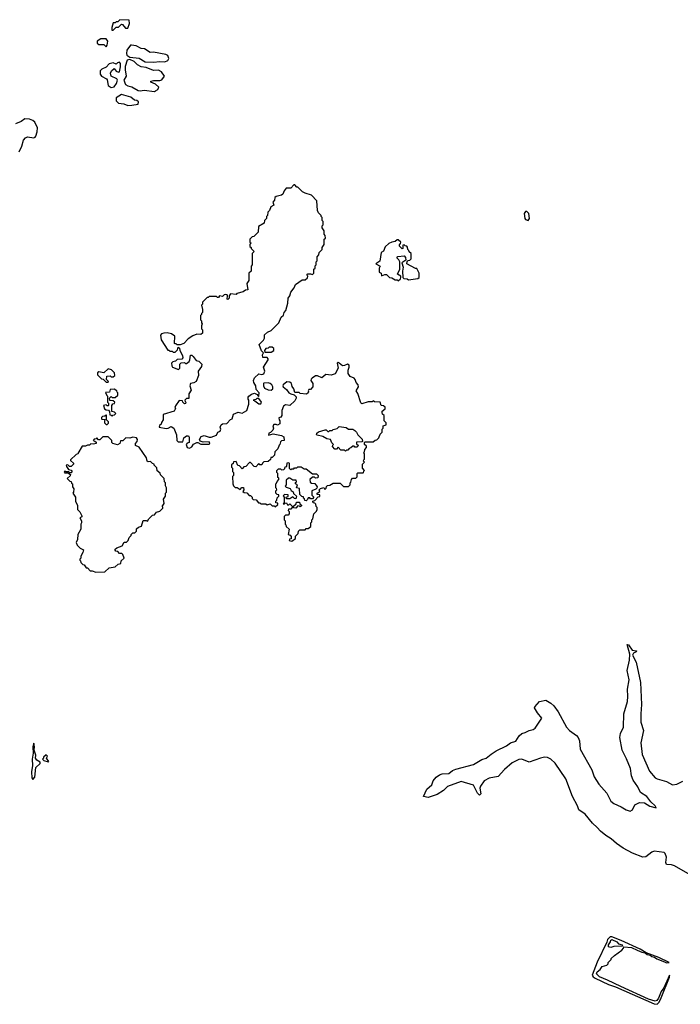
# Model space of a CAD drawing. Extents: x 2293878 to 2522763, y 823964 to 1006972.
# Tile 357 of 407: x 2467849 to 2474249, y 858961 to 868502. Entities that reach past the tile are written whole.
import ezdxf

# ---------------------------------------------------------------- set-up
doc = ezdxf.new("R2010")
doc.units = 0

msp = doc.modelspace()

# ---------------------------------------------------------------- linework, layer by layer
at = {"layer": '0CON20XD'}
for points in [[(2468755, 868400), (2468785, 868430), (2468805, 868430), (2468835, 868457.5), (2468846.4, 868456.4), (2468875, 868420), (2468895, 868420), (2468912.5, 868465), (2468908.3, 868498.3), (2468818.3, 868501.7), (2468798.3, 868481.7), (2468785, 868480), (2468775, 868470), (2468755, 868470), (2468740, 868425), (2468741.7, 868401.7), (2468755, 868400)], [(2468685, 868240), (2468697.5, 868255), (2468702.5, 868295), (2468687.5, 868315), (2468633.6, 868316.4), (2468600, 868295), (2468600, 868275), (2468615, 868260), (2468665, 868260), (2468685, 868240)], [(2469145, 868088.8), (2469205, 868096.2), (2469255, 868094.2), (2469283.3, 868105), (2469294, 868125), (2469285.5, 868155.5), (2469265, 868165.8), (2469145, 868187.5), (2469113.9, 868183.9), (2469058.8, 868218.8), (2469025, 868224), (2468978.8, 868248.8), (2468933.6, 868256.4), (2468922.5, 868255), (2468887.5, 868205), (2468882.5, 868175), (2468888.3, 868158.3), (2468915, 868137.5), (2469005, 868130), (2469065, 868093.3), (2469145, 868088.8)], [(2468735, 867846.2), (2468765, 867850), (2468787.7, 867882.3), (2468796.7, 867915), (2468788.3, 867928.3), (2468734.2, 867954.2), (2468730, 867985), (2468737.5, 868005), (2468765, 868030), (2468783.9, 868003.9), (2468805, 867993.8), (2468815, 867997.5), (2468826.7, 868045), (2468826.4, 868076.4), (2468815, 868090), (2468797, 868083), (2468785, 868070), (2468755, 868082.5), (2468715, 868073.3), (2468687.3, 868042.7), (2468645, 868023.8), (2468628.8, 868005), (2468630, 867975), (2468641.2, 867955), (2468689.2, 867929.2), (2468697.7, 867917.7), (2468706.7, 867865), (2468735, 867846.2)], [(2469155, 867807.5), (2469165, 867811.2), (2469187.5, 867825), (2469197, 867847), (2469165, 867877.5), (2469120, 867895), (2469120, 867905), (2469145, 867912.5), (2469205, 867911.2), (2469225, 867920), (2469252.5, 867955), (2469221.2, 867995), (2469195, 868013.8), (2469145, 868008.8), (2469075, 868038.8), (2469025, 868046.2), (2468990, 868065), (2468957.5, 868097.5), (2468917, 868117), (2468890.7, 868109.3), (2468871.7, 868048.3), (2468869.2, 868015), (2468881.2, 867955), (2468859.2, 867915), (2468872.9, 867872.9), (2468895, 867860), (2468935, 867852), (2468995, 867814), (2469015, 867811.2), (2469055, 867820), (2469155, 867807.5)], [(2468895, 867670), (2468935, 867673.3), (2468997, 867683), (2469000, 867705), (2468985, 867717.5), (2468961.7, 867721.7), (2468925, 867750), (2468835, 867777.5), (2468784.1, 867745.9), (2468783.3, 867715), (2468805, 867693.8), (2468856.4, 867686.4), (2468895, 867670)], [(2467845, 867222.5), (2467870, 867275), (2467886.7, 867335), (2467903.6, 867356.4), (2467925, 867367.5), (2467985, 867356.7), (2467998, 867362), (2468006.1, 867373.9), (2468018.8, 867415), (2468020, 867455), (2467995, 867510), (2467976.1, 867526.1), (2467945, 867538.8), (2467898.3, 867541.7), (2467863.6, 867516.4), (2467808, 867492)], [(2469495, 864350), (2469516.4, 864363.6), (2469531.7, 864388.3), (2469563.9, 864406.1), (2469576.1, 864406.1), (2469605, 864387.5), (2469685, 864390), (2469690, 864395), (2469685, 864410), (2469625, 864406.7), (2469598, 864418), (2469592, 864435), (2469605.8, 864464.2), (2469635, 864473.3), (2469685, 864457.5), (2469705, 864457.5), (2469755, 864477.5), (2469770, 864505), (2469790, 864515), (2469797.5, 864535), (2469792.5, 864555), (2469800, 864575), (2469813, 864587), (2469855, 864590), (2469891.7, 864628.3), (2469906.2, 864633.8), (2469921.7, 864678.3), (2469965, 864697.5), (2470005, 864690), (2470050, 864715), (2470067.5, 864775), (2470070, 864815), (2470062.5, 864825), (2470062.5, 864845), (2470070, 864855), (2470095, 864872.5), (2470125, 864882.5), (2470150, 864870), (2470161.7, 864851.7), (2470167, 864853), (2470170, 864885), (2470138.3, 864918.3), (2470136.7, 864955), (2470116.7, 864985), (2470113.6, 865006.4), (2470125, 865030), (2470165, 865070), (2470195, 865062.5), (2470215, 865070), (2470222.5, 865095), (2470212.5, 865135), (2470257.5, 865205), (2470257, 865217), (2470245, 865230), (2470205, 865230), (2470202.5, 865255), (2470210, 865275), (2470193, 865293), (2470170, 865355), (2470210, 865395), (2470220, 865415), (2470221.7, 865448.3), (2470250, 865475), (2470285, 865490), (2470360, 865565), (2470381.7, 865618.3), (2470405, 865640), (2470410, 865665), (2470427.5, 865685), (2470447.5, 865755), (2470450, 865805), (2470467.5, 865825), (2470475, 865860), (2470507.5, 865905), (2470520, 865935), (2470585, 865980), (2470615, 865980), (2470638.3, 866001.7), (2470640, 866015), (2470630, 866025), (2470641.7, 866038.3), (2470665, 866040), (2470685, 866032.5), (2470700, 866045), (2470700, 866085), (2470710, 866095), (2470711.7, 866118.3), (2470720, 866125), (2470720, 866155), (2470730, 866165), (2470730, 866205), (2470747, 866223), (2470750, 866245), (2470780, 866275), (2470780, 866295), (2470800, 866325), (2470800, 866375), (2470810, 866385), (2470808.3, 866411.7), (2470800, 866425), (2470800, 866455), (2470780, 866485), (2470780, 866505), (2470790, 866515), (2470790, 866545), (2470780, 866555), (2470780, 866585), (2470770, 866595), (2470770, 866605), (2470745, 866630), (2470733, 866653), (2470727, 866747), (2470675, 866800), (2470615, 866820), (2470590, 866835), (2470545, 866880), (2470535, 866880), (2470515, 866900), (2470505, 866900), (2470475, 866870), (2470431.7, 866868.3), (2470410, 866845), (2470398.3, 866811.7), (2470385, 866800), (2470333, 866787), (2470321.7, 866778.3), (2470318.3, 866751.7), (2470300, 866735), (2470310, 866705), (2470281.7, 866688.3), (2470268.3, 866651.7), (2470251.7, 866638.3), (2470250, 866605), (2470240, 866595), (2470240, 866575), (2470220, 866555), (2470218.3, 866531.7), (2470161.7, 866498.3), (2470158.3, 866441.7), (2470118.3, 866401.7), (2470101.7, 866398.3), (2470080, 866375), (2470080, 866345), (2470090, 866335), (2470080, 866325), (2470080, 866305), (2470090, 866295), (2470090, 866285), (2470120, 866255), (2470100, 866235), (2470100, 866125), (2470090, 866115), (2470090, 866065), (2470070, 866045), (2470070, 865975), (2470050, 865945), (2470057.5, 865885), (2470035, 865880), (2470015, 865863.3), (2469953, 865847), (2469945, 865840), (2469890, 865845), (2469877.5, 865825), (2469877, 865803), (2469865, 865790), (2469860, 865795), (2469862.5, 865825), (2469857.5, 865835), (2469845, 865840), (2469830, 865835), (2469815, 865820), (2469783, 865827), (2469775, 865810), (2469765, 865810), (2469755, 865820), (2469685, 865820), (2469675, 865810), (2469665, 865810), (2469620, 865765), (2469620, 865745), (2469610, 865735), (2469620, 865695), (2469620, 865665), (2469610, 865655), (2469610, 865645), (2469600, 865635), (2469600, 865595), (2469610, 865585), (2469610, 865565), (2469617.5, 865555), (2469610, 865535), (2469610, 865505), (2469620, 865495), (2469620, 865465), (2469605, 865452.5), (2469565, 865453.3), (2469525, 865440), (2469480.7, 865409.3), (2469440, 865365), (2469405, 865350), (2469375, 865350), (2469365, 865360), (2469355, 865360), (2469350, 865365), (2469352.5, 865435), (2469318.3, 865458.3), (2469277.6, 865467.6), (2469245, 865465.6), (2469223, 865457), (2469213.8, 865445), (2469218.3, 865398.3), (2469285, 865300), (2469295, 865300), (2469305, 865290), (2469325, 865290), (2469335, 865280), (2469355, 865280), (2469378.3, 865301.7), (2469385, 865330), (2469398.3, 865318.3), (2469400, 865295), (2469427, 865247), (2469430, 865225), (2469418.3, 865211.7), (2469375, 865210), (2469358.3, 865191.7), (2469333, 865187), (2469320, 865175), (2469321.7, 865148.3), (2469330, 865135), (2469387.5, 865112.5), (2469400, 865125), (2469400, 865165), (2469411.7, 865178.3), (2469445, 865180), (2469455, 865170), (2469465, 865170), (2469489.3, 865190.7), (2469497.5, 865205), (2469505, 865250), (2469515, 865250), (2469529.3, 865239.3), (2469560, 865200), (2469585, 865192.5), (2469613.3, 865165), (2469609.6, 865140.5), (2469577.5, 865095), (2469580, 865055), (2469557.5, 864995), (2469535, 864982.5), (2469502.5, 864975), (2469497.5, 864955), (2469509.3, 864910.7), (2469487.5, 864875), (2469488.3, 864831.7), (2469465, 864830), (2469450, 864815), (2469451.7, 864801.7), (2469460, 864795), (2469456.4, 864783.6), (2469445, 864780), (2469430, 864795), (2469425, 864810), (2469395, 864812.5), (2469358.3, 864761.7), (2469352.5, 864745), (2469357, 864733), (2469345, 864710), (2469240, 864675), (2469240, 864625), (2469221.7, 864598.3), (2469218.3, 864581.7), (2469201.7, 864568.3), (2469200, 864555), (2469268.3, 864541.7), (2469287, 864543), (2469315, 864560), (2469343, 864543), (2469368.3, 864478.3), (2469372, 864425), (2469385, 864412.5), (2469430, 864410), (2469438.3, 864451.7), (2469465, 864469.2), (2469485, 864468.8), (2469490.8, 864455), (2469490, 864405), (2469471.7, 864398.3), (2469462.5, 864385), (2469470, 864355), (2469495, 864350)], [(2472775, 866557.5), (2472787.5, 866575), (2472782.5, 866625), (2472761.7, 866641.7), (2472748.3, 866641.7), (2472737.5, 866625), (2472742.5, 866575), (2472750, 866565), (2472775, 866557.5)], [(2471515, 865970), (2471539.3, 865990.7), (2471542.5, 866005), (2471540, 866015), (2471510, 866035), (2471533.3, 866085), (2471532.5, 866155), (2471522.5, 866175), (2471502.5, 866195), (2471513, 866207), (2471573, 866213), (2471587, 866197), (2471588.3, 866171.7), (2471550, 866145), (2471563.3, 866105), (2471556.7, 866065), (2471560, 866005), (2471570, 865995), (2471601.7, 865991.7), (2471615, 865982.5), (2471705, 865992.5), (2471717.5, 866005), (2471717.5, 866045), (2471695, 866090), (2471685, 866090), (2471600, 866135), (2471601.7, 866158.3), (2471611.7, 866168.3), (2471628.3, 866171.7), (2471640, 866185), (2471640, 866235), (2471621.7, 866251.7), (2471620, 866265), (2471610, 866275), (2471607.5, 866297.5), (2471598.3, 866308.3), (2471585, 866310), (2471575, 866320), (2471561.7, 866318.3), (2471560, 866285), (2471555, 866280), (2471528.3, 866308.3), (2471528.3, 866321.7), (2471538.3, 866331.7), (2471540, 866345), (2471515, 866370), (2471505, 866370), (2471485, 866352.5), (2471453.6, 866346.4), (2471425, 866332.5), (2471390.7, 866299.3), (2471375, 866260), (2471352.5, 866245), (2471337, 866163), (2471300, 866135), (2471340, 866115), (2471330, 866095), (2471330, 866055), (2471350, 866045), (2471355, 866020), (2471385, 866032.5), (2471401.7, 866031.7), (2471433, 866003), (2471455, 866000), (2471485, 865980), (2471505, 865980), (2471515, 865970)], [(2470285, 865280), (2470310, 865295), (2470310, 865315), (2470295, 865327.5), (2470265, 865327.5), (2470255, 865320), (2470233, 865317), (2470220, 865295), (2470225, 865280), (2470285, 865280)], [(2470485, 863450), (2470520, 863475), (2470521.7, 863498.3), (2470548.3, 863521.7), (2470550, 863545), (2470561.7, 863558.3), (2470615, 863560), (2470625, 863570), (2470645, 863570), (2470668.3, 863591.7), (2470670, 863625), (2470680, 863635), (2470680, 863655), (2470690, 863665), (2470700, 863715), (2470725, 863740), (2470730, 863755), (2470730, 863775), (2470720, 863785), (2470718.3, 863808.3), (2470708.3, 863818.3), (2470691.7, 863821.7), (2470690, 863835), (2470708.3, 863841.7), (2470741.7, 863878.3), (2470758.3, 863881.7), (2470758.3, 863898.3), (2470731.7, 863901.7), (2470730, 863915), (2470758.3, 863931.7), (2470750, 863945), (2470761.7, 863958.3), (2470795, 863970), (2470805, 863950), (2470818.3, 863961.7), (2470821.7, 863978.3), (2470831.7, 863988.3), (2470855, 863990), (2470885, 864010), (2470955, 864010), (2470985, 863980), (2471035, 863980), (2471050, 863995), (2471050, 864015), (2471058.3, 864021.7), (2471063, 864047), (2471071.7, 864058.3), (2471105, 864060), (2471118.3, 864071.7), (2471120, 864105), (2471125, 864110), (2471175, 864110), (2471180, 864115), (2471181.7, 864128.3), (2471190, 864135), (2471170, 864155), (2471170, 864195), (2471190, 864215), (2471180, 864225), (2471181.7, 864238.3), (2471190, 864245), (2471190, 864295), (2471180, 864305), (2471190, 864315), (2471191.7, 864338.3), (2471210, 864355), (2471208.3, 864368.3), (2471190, 864385), (2471190, 864405), (2471195, 864410), (2471275, 864410), (2471291.7, 864428.3), (2471308.3, 864431.7), (2471328.3, 864451.7), (2471340, 864485), (2471360, 864505), (2471360, 864535), (2471370, 864545), (2471370, 864565), (2471400, 864575), (2471400, 864595), (2471380, 864615), (2471380, 864665), (2471365, 864680), (2471360, 864695), (2471361.7, 864708.3), (2471388.3, 864731.7), (2471388.3, 864748.3), (2471375, 864760), (2471350, 864765), (2471340, 864795), (2471285, 864800), (2471275, 864810), (2471265, 864800), (2471225, 864797.5), (2471165, 864780), (2471155, 864790), (2471125, 864880), (2471107.5, 864905), (2471130, 864945), (2471126.7, 864965), (2471107.5, 864985), (2471100, 865015), (2471089.3, 865029.3), (2471050, 865045), (2471030, 865075), (2471030, 865105), (2471042.5, 865135), (2471040, 865155), (2471025, 865162.5), (2470995, 865150), (2470975, 865148.8), (2470943.9, 865173.9), (2470935, 865180), (2470923.8, 865175), (2470933.3, 865125), (2470905, 865070), (2470865, 865057.5), (2470815, 865062.5), (2470775, 865030), (2470735, 865050), (2470715, 865050), (2470681.7, 865028.3), (2470671.7, 865018.3), (2470670, 865005), (2470690, 864975), (2470690, 864945), (2470665, 864920), (2470651.7, 864918.3), (2470643, 864907), (2470647.5, 864895), (2470642.5, 864885), (2470627, 864873), (2470565, 864880), (2470555, 864890), (2470515, 864890), (2470506.2, 864926.2), (2470488.3, 864948.3), (2470483.3, 864975), (2470465, 864990), (2470436.1, 864993.9), (2470402.5, 864965), (2470397.5, 864955), (2470402.5, 864945), (2470435, 864920), (2470457.7, 864887.7), (2470475, 864876.7), (2470508.3, 864868.3), (2470527, 864847), (2470527, 864833), (2470515, 864810), (2470467, 864763), (2470425, 864770), (2470405, 864757.5), (2470390, 864715), (2470390, 864665), (2470378.3, 864651.7), (2470360, 864645), (2470363, 864623), (2470370, 864615), (2470370, 864585), (2470345, 864572.5), (2470335, 864580), (2470311.7, 864578.3), (2470302.5, 864565), (2470307.5, 864545), (2470300, 864525), (2470278.3, 864501.7), (2470263.6, 864496.4), (2470260, 864475), (2470305, 864487.5), (2470385, 864472.5), (2470408.3, 864458.3), (2470410, 864425), (2470385, 864420), (2470375, 864410), (2470370, 864385), (2470361.7, 864378.3), (2470350, 864345), (2470320, 864315), (2470317, 864283), (2470295, 864260), (2470281.7, 864258.3), (2470278.3, 864241.7), (2470255, 864220), (2470213, 864217), (2470200, 864205), (2470195, 864190), (2470175, 864190), (2470165, 864200), (2470135, 864170), (2470121.7, 864171.7), (2470085, 864210), (2470075, 864210), (2470038.3, 864171.7), (2470021.7, 864168.3), (2470005, 864150), (2469978.3, 864178.3), (2469961.7, 864181.7), (2469945, 864220), (2469921.7, 864218.3), (2469918.3, 864201.7), (2469901.7, 864188.3), (2469900, 864165), (2469910, 864155), (2469910, 864125), (2469920, 864115), (2469920, 864085), (2469910, 864075), (2469912.5, 864005), (2469920, 863985), (2469935, 863970), (2469955, 863970), (2469985, 863950), (2470001.7, 863968.3), (2470018.3, 863968.3), (2470020, 863945), (2470011.7, 863931.7), (2470025, 863920), (2470048.3, 863918.3), (2470071.7, 863891.7), (2470085, 863890), (2470100, 863875), (2470101.7, 863861.7), (2470111.7, 863851.7), (2470138.3, 863848.3), (2470161.7, 863821.7), (2470175, 863820), (2470185, 863810), (2470235, 863810), (2470245, 863800), (2470275, 863810), (2470295, 863790), (2470315, 863790), (2470325, 863780), (2470350, 863805), (2470348.3, 863818.3), (2470331.7, 863821.7), (2470330, 863835), (2470340, 863845), (2470341.7, 863868.3), (2470360, 863885), (2470358.3, 863898.3), (2470341.7, 863901.7), (2470330, 863915), (2470330, 863935), (2470340, 863945), (2470338.3, 863958.3), (2470330, 863965), (2470330, 864005), (2470338.3, 864011.7), (2470341.7, 864028.3), (2470360, 864045), (2470358.3, 864058.3), (2470350, 864065), (2470350, 864105), (2470340, 864115), (2470340, 864135), (2470355, 864150), (2470375, 864150), (2470385, 864140), (2470408.3, 864141.7), (2470418.3, 864151.7), (2470421.7, 864168.3), (2470438.3, 864171.7), (2470441.7, 864208.3), (2470455, 864210), (2470460, 864205), (2470460, 864155), (2470475, 864140), (2470485, 864150), (2470505, 864150), (2470511.7, 864158.3), (2470535, 864160), (2470545, 864170), (2470575, 864170), (2470605, 864150), (2470625, 864150), (2470685, 864100), (2470725, 864100), (2470740, 864085), (2470738.3, 864061.7), (2470715, 864060), (2470705, 864070), (2470685, 864070), (2470660, 864045), (2470661.7, 864021.7), (2470675, 864010), (2470708.3, 864008.3), (2470730, 863975), (2470728.3, 863961.7), (2470718.3, 863951.7), (2470680, 863935), (2470680, 863895), (2470700, 863875), (2470685, 863860), (2470665, 863860), (2470658.3, 863868.3), (2470645, 863870), (2470638.3, 863851.7), (2470625, 863840), (2470611.7, 863841.7), (2470608.3, 863858.3), (2470600, 863865), (2470600, 863880), (2470581.7, 863881.7), (2470561.7, 863901.7), (2470558.3, 863958.3), (2470530, 863965), (2470540, 863995), (2470520, 864005), (2470521.7, 864018.3), (2470530, 864025), (2470528.3, 864038.3), (2470495, 864040), (2470465, 864060), (2470451.7, 864058.3), (2470431.7, 864038.3), (2470430, 863995), (2470421.7, 863981.7), (2470431.7, 863971.7), (2470468.3, 863958.3), (2470480, 863940), (2470498.3, 863928.3), (2470501.7, 863911.7), (2470530, 863885), (2470525, 863860), (2470511.7, 863861.7), (2470495, 863880), (2470465, 863860), (2470435, 863860), (2470430, 863875), (2470448.3, 863881.7), (2470448.3, 863898.3), (2470415, 863900), (2470401.7, 863888.3), (2470410, 863875), (2470410, 863825), (2470401.7, 863811.7), (2470415, 863810), (2470421.7, 863818.3), (2470435, 863820), (2470445, 863800), (2470455, 863800), (2470465, 863810), (2470488.3, 863788.3), (2470490, 863775), (2470475, 863760), (2470451.7, 863758.3), (2470450, 863745), (2470460, 863735), (2470460, 863715), (2470448.3, 863701.7), (2470425, 863700), (2470411.7, 863688.3), (2470410, 863655), (2470420, 863645), (2470420, 863615), (2470428.3, 863608.3), (2470431.7, 863591.7), (2470460, 863565), (2470450, 863515), (2470468.3, 863508.3), (2470480, 863495), (2470478.3, 863471.7), (2470461.7, 863468.3), (2470460, 863455), (2470485, 863450)], [(2468705, 864990), (2468710, 864995), (2468690, 865015), (2468691.7, 865048.3), (2468725, 865050), (2468735, 865040), (2468755, 865040), (2468770, 865055), (2468768.3, 865078.3), (2468738.3, 865108.3), (2468705, 865120), (2468665, 865080), (2468615, 865090), (2468601.7, 865078.3), (2468601.7, 865061.7), (2468641.7, 865021.7), (2468658.3, 865018.3), (2468685, 864990), (2468705, 864990)], [(2470285, 864913.3), (2470302.5, 864925), (2470302.5, 864945), (2470293, 864963), (2470275, 864977.5), (2470255, 864982.5), (2470215, 864980), (2470210, 864975), (2470210, 864955), (2470220.7, 864930.7), (2470255, 864916.7), (2470285, 864913.3)], [(2468745, 864660), (2468751.7, 864668.3), (2468768.3, 864671.7), (2468780, 864685), (2468768.3, 864698.3), (2468740, 864705), (2468740, 864765), (2468751.7, 864778.3), (2468768.3, 864781.7), (2468770, 864795), (2468755, 864810), (2468721.7, 864811.7), (2468720, 864835), (2468735, 864850), (2468745, 864840), (2468775, 864840), (2468800, 864865), (2468800, 864885), (2468791.7, 864891.7), (2468790, 864905), (2468765, 864922.5), (2468725, 864920), (2468718.3, 864891.7), (2468681.7, 864888.3), (2468691.7, 864861.7), (2468700, 864855), (2468700, 864795), (2468710, 864785), (2468710, 864765), (2468705, 864760), (2468695, 864760), (2468685, 864770), (2468660, 864765), (2468671.7, 864731.7), (2468685, 864720), (2468708.3, 864718.3), (2468720, 864705), (2468721.7, 864671.7), (2468735, 864670), (2468745, 864660)], [(2470185, 864780), (2470190, 864795), (2470165, 864830), (2470145, 864830), (2470135, 864820), (2470110, 864815), (2470128.3, 864808.3), (2470165, 864780), (2470185, 864780)], [(2468695, 864580), (2468708.3, 864591.7), (2468710, 864605), (2468690, 864625), (2468690, 864670), (2468685, 864670), (2468675, 864660), (2468651.7, 864658.3), (2468641.7, 864648.3), (2468640, 864635), (2468645, 864630), (2468678.3, 864628.3), (2468670, 864615), (2468670, 864595), (2468685, 864580), (2468695, 864580)], [(2471005, 864320), (2470995, 864330), (2470961.7, 864331.7), (2470935, 864360), (2470918.3, 864341.7), (2470901.7, 864341.7), (2470880, 864365), (2470881.7, 864378.3), (2470890, 864385), (2470871.7, 864401.7), (2470860, 864435), (2470825, 864440), (2470785, 864462.5), (2470730, 864475), (2470723.6, 864483.6), (2470726.7, 864495), (2470742.3, 864507.7), (2470807, 864527), (2470817, 864527), (2470835, 864510), (2470845, 864510), (2470855, 864520), (2470875, 864520), (2470885, 864530), (2470925, 864540), (2470945, 864560), (2471011.7, 864551.7), (2471035, 864532.5), (2471075, 864532.5), (2471095, 864522.5), (2471112.5, 864505), (2471125, 864480), (2471168.3, 864438.3), (2471170, 864415), (2471165, 864410), (2471111.7, 864408.3), (2471111.7, 864391.7), (2471130, 864375), (2471115, 864360), (2471095, 864360), (2471088.3, 864368.3), (2471075, 864370), (2471058.3, 864351.7), (2471041.7, 864348.3), (2471028.3, 864331.7), (2471015, 864330), (2471005, 864320)], [(2468585, 863147.5), (2468675, 863152.5), (2468715, 863190), (2468775, 863200), (2468803, 863227), (2468828.3, 863231.7), (2468831.7, 863258.3), (2468860, 863285), (2468848.3, 863318.3), (2468838.3, 863328.3), (2468815, 863330), (2468798.3, 863348.3), (2468781.7, 863351.7), (2468773, 863363), (2468775, 863370), (2468790, 863385), (2468840, 863405), (2468861.7, 863438.3), (2468885, 863440), (2468900, 863455), (2468910, 863485), (2468930, 863505), (2468930, 863515), (2468945, 863530), (2468965, 863530), (2468980, 863545), (2468981.7, 863568.3), (2469000, 863585), (2469030, 863595), (2469045, 863650), (2469075, 863650), (2469088.3, 863641.7), (2469100, 863665), (2469135, 863700), (2469155, 863702.5), (2469175, 863730), (2469205, 863740), (2469235, 863770), (2469237, 863777), (2469230, 863785), (2469247.5, 863815), (2469242.5, 863855), (2469260, 863885), (2469260, 863915), (2469270, 863925), (2469270, 863965), (2469260, 863985), (2469260, 864015), (2469252.5, 864025), (2469250, 864055), (2469211.7, 864091.7), (2469208.3, 864108.3), (2469181.7, 864131.7), (2469178.3, 864158.3), (2469150, 864185), (2469150, 864195), (2469135, 864200), (2469115, 864220), (2469095, 864217.5), (2469083.6, 864223.6), (2469076.7, 864255), (2469005, 864360), (2468970, 864375), (2468970, 864395), (2468987.5, 864415), (2468990, 864435), (2468981.7, 864451.7), (2468945, 864457.5), (2468915, 864447.5), (2468878.3, 864451.7), (2468847.5, 864422.5), (2468825, 864420), (2468820, 864395), (2468795, 864382.5), (2468750, 864395), (2468740, 864405), (2468740, 864425), (2468705, 864460), (2468655, 864460), (2468625, 864430), (2468611.7, 864431.7), (2468595, 864450), (2468588.3, 864441.7), (2468571.7, 864438.3), (2468560, 864425), (2468578.3, 864418.3), (2468588.3, 864408.3), (2468590, 864395), (2468565, 864387.5), (2468538.3, 864391.7), (2468525, 864380), (2468505, 864380), (2468485, 864370), (2468455, 864370), (2468411.7, 864298.3), (2468408.3, 864291.7), (2468395, 864290), (2468341.7, 864238.3), (2468341.7, 864231.7), (2468370, 864205), (2468370, 864195), (2468348.3, 864171.7), (2468331.7, 864171.7), (2468315, 864190), (2468300, 864185), (2468301.7, 864171.7), (2468321.7, 864141.7), (2468348.3, 864138.3), (2468358.3, 864121.7), (2468348.3, 864111.7), (2468335, 864110), (2468325, 864120), (2468295, 864120), (2468285, 864130), (2468280, 864115), (2468285, 864110), (2468315, 864110), (2468340, 864095), (2468338.3, 864081.7), (2468310, 864055), (2468335, 864030), (2468348.3, 864028.3), (2468351.7, 864011.7), (2468360, 864005), (2468360, 863975), (2468372.5, 863955), (2468370, 863925), (2468363, 863913), (2468390, 863875), (2468390, 863835), (2468407.5, 863795), (2468410, 863755), (2468433, 863733), (2468450, 863695), (2468450, 863685), (2468430, 863675), (2468447.5, 863645), (2468447.5, 863625), (2468440, 863615), (2468442.5, 863565), (2468412.5, 863515), (2468407.5, 863465), (2468397.5, 863435), (2468405, 863410), (2468435, 863382.5), (2468467.5, 863365), (2468461.7, 863338.3), (2468440, 863305), (2468440, 863285), (2468430, 863275), (2468430, 863265), (2468438.3, 863258.3), (2468441.7, 863241.7), (2468461.7, 863221.7), (2468475, 863220), (2468491.7, 863191.7), (2468505, 863190), (2468533, 863163), (2468551.7, 863161.7), (2468585, 863147.5)], [(2470525, 863770), (2470501.7, 863771.7), (2470501.7, 863788.3), (2470528.3, 863811.7), (2470531.7, 863828.3), (2470558.3, 863828.3), (2470561.7, 863811.7), (2470578.3, 863798.3), (2470578.3, 863791.7), (2470565, 863780), (2470558.3, 863788.3), (2470545, 863790), (2470525, 863770)], [(2474344.9, 860214.9), (2474193.1, 860303.1), (2474165, 860312.5), (2474115, 860314.6), (2474109.4, 860335), (2474116.8, 860386.8), (2474104.1, 860424.1), (2474093.6, 860433.6), (2473995, 860443.7), (2473974.7, 860435.3), (2473915, 860389.2), (2473885, 860386.4), (2473785, 860426.3), (2473694.8, 860474.8), (2473629.4, 860519.4), (2473580.9, 860565), (2473527.2, 860597.2), (2473475, 860639.7), (2473444.8, 860675), (2473397, 860715), (2473326.9, 860805), (2473267.1, 860847.1), (2473253.7, 860885), (2473203.2, 860973.2), (2473139.8, 861145), (2473037.2, 861297.2), (2472995, 861337.1), (2472961.8, 861351.7), (2472935, 861355.3), (2472895, 861347.4), (2472785, 861307.5), (2472715, 861337.7), (2472685, 861334.4), (2472620.5, 861299.5), (2472546.8, 861235), (2472485, 861168.5), (2472398.9, 861151.1), (2472350.4, 861125), (2472312.9, 861075), (2472307.8, 861055), (2472315, 861000), (2472305, 860988.6), (2472285, 861005.6), (2472245.8, 861085.8), (2472125, 861119.6), (2471995, 861071.1), (2471955, 861034.5), (2471893.3, 860995), (2471805, 860966), (2471762.5, 860975), (2471792, 861045), (2471840.6, 861089.4), (2471856, 861125), (2471885, 861161.2), (2471915, 861183.3), (2471943, 861193), (2472005, 861198.8), (2472042.6, 861227.4), (2472075, 861241.2), (2472245, 861284.6), (2472325, 861331.8), (2472367.1, 861345), (2472416.2, 861383.8), (2472464.1, 861415.9), (2472564.3, 861465), (2472604.6, 861495.3), (2472655, 861510), (2472686.6, 861563.4), (2472713.3, 861585), (2472745.8, 861594.2), (2472784.3, 861615.7), (2472825, 861624.3), (2472842.6, 861637.4), (2472906.7, 861735), (2472865, 861785.7), (2472837.3, 861835), (2472838.5, 861845), (2472885, 861896.1), (2472946.7, 861906.7), (2472995, 861879.4), (2473022.4, 861852.4), (2473064.6, 861794.5), (2473145.6, 861645), (2473175, 861614.4), (2473242.9, 861565), (2473258.6, 861545), (2473271.1, 861515), (2473278.5, 861435), (2473392.3, 861232.3), (2473415.4, 861165), (2473458.4, 861095), (2473537.1, 861007.1), (2473575, 860929.6), (2473605, 860906.2), (2473676, 860876), (2473725.4, 860845.4), (2473765, 860832.1), (2473785.2, 860844.8), (2473807.9, 860895), (2473855, 860916.5), (2473902.8, 860912.7), (2473955, 860881.2), (2474013.8, 860866.2), (2474005.7, 860885), (2473963.4, 860923.4), (2473925, 860974.8), (2473863.5, 861013.5), (2473837.2, 861067.2), (2473793.3, 861133.3), (2473777, 861175), (2473765.2, 861245), (2473729.2, 861339.2), (2473685.2, 861425.2), (2473664.5, 861545), (2473671.1, 861585), (2473697.3, 861645), (2473701.6, 861775), (2473736.3, 861893.7), (2473741.9, 861945), (2473737.8, 862015), (2473752.7, 862105), (2473735.3, 862195), (2473755.4, 862295.4), (2473760.6, 862355), (2473733.6, 862446.4), (2473746.7, 862445), (2473783.1, 862393.1), (2473826.2, 862385), (2473820, 862375), (2473795, 862363.3), (2473787.5, 862345), (2473820, 862275), (2473865, 862080), (2473874.5, 861865.6), (2473865.5, 861775), (2473866.2, 861695), (2473892.5, 861615), (2473867.5, 861495), (2473880.3, 861380.3), (2473950.3, 861220.3), (2474005, 861156.9), (2474025, 861145.5), (2474115, 861121.5), (2474175, 861088.5), (2474215.8, 861095.8), (2474275, 861124.5)], [(2467975, 861140), (2467996.4, 861163.6), (2468006.7, 861255), (2468047.5, 861295), (2468046.7, 861306.7), (2468015, 861327.5), (2468003.3, 861345), (2468006.1, 861376.1), (2467990, 861425), (2467992.5, 861455), (2467985, 861490), (2467977.5, 861455), (2467980, 861395), (2467968.8, 861335), (2467973.6, 861276.4), (2467963.9, 861213.9), (2467967, 861157), (2467975, 861140)], [(2468125, 861310), (2468130, 861315), (2468110, 861345), (2468117, 861367), (2468105, 861380), (2468080, 861355), (2468080, 861345), (2468070, 861335), (2468083, 861323), (2468125, 861310)], [(2474025, 858961.2), (2474045, 858983.5), (2474065, 859022.9), (2474145, 859223.8), (2474145, 859242.5), (2474089.1, 859120.9), (2474064.6, 859085), (2474038.8, 859021.2), (2474020.8, 858999.2), (2474005, 858991.1), (2473942.1, 859012.1), (2473672.4, 859132.4), (2473545, 859196.7), (2473465, 859226.2), (2473437.5, 859255), (2473445, 859276), (2473472.7, 859297.3), (2473492.3, 859327.7), (2473538.3, 859341.7), (2473550, 859355), (2473550, 859365), (2473580, 859395), (2473580, 859405), (2473610, 859435), (2473683, 859487), (2473700, 859505), (2473701.7, 859518.3), (2473775, 859512.5), (2473832, 859485), (2473877.5, 859465), (2473908.8, 859458.8), (2473927.5, 859445), (2473957.5, 859437.5), (2473973.3, 859425), (2473999.2, 859419.2), (2474022.8, 859402.8), (2474095, 859371.4), (2474115.6, 859364.4), (2474142.5, 859365), (2474040, 859415), (2473920, 859460), (2473860, 859495), (2473675, 859578.5), (2473586.2, 859615), (2473570, 859615), (2473545, 859588.6), (2473538, 859562), (2473445, 859368.6), (2473394.2, 859245), (2473405, 859226.4), (2473425, 859214.2), (2473555, 859153.9), (2473621.8, 859131.8), (2473996.2, 858965), (2474025, 858961.2)], [(2473575, 859513.3), (2473555, 859517.5), (2473552.7, 859537.3), (2473572.5, 859565), (2473576.4, 859583.6), (2473585, 859588), (2473635, 859566.2), (2473648.8, 859548.8), (2473685, 859536.7), (2473690, 859525), (2473605, 859522.5), (2473575, 859513.3)]]:
    msp.add_lwpolyline(points, dxfattribs=at)

doc.saveas('drawing.dxf')
